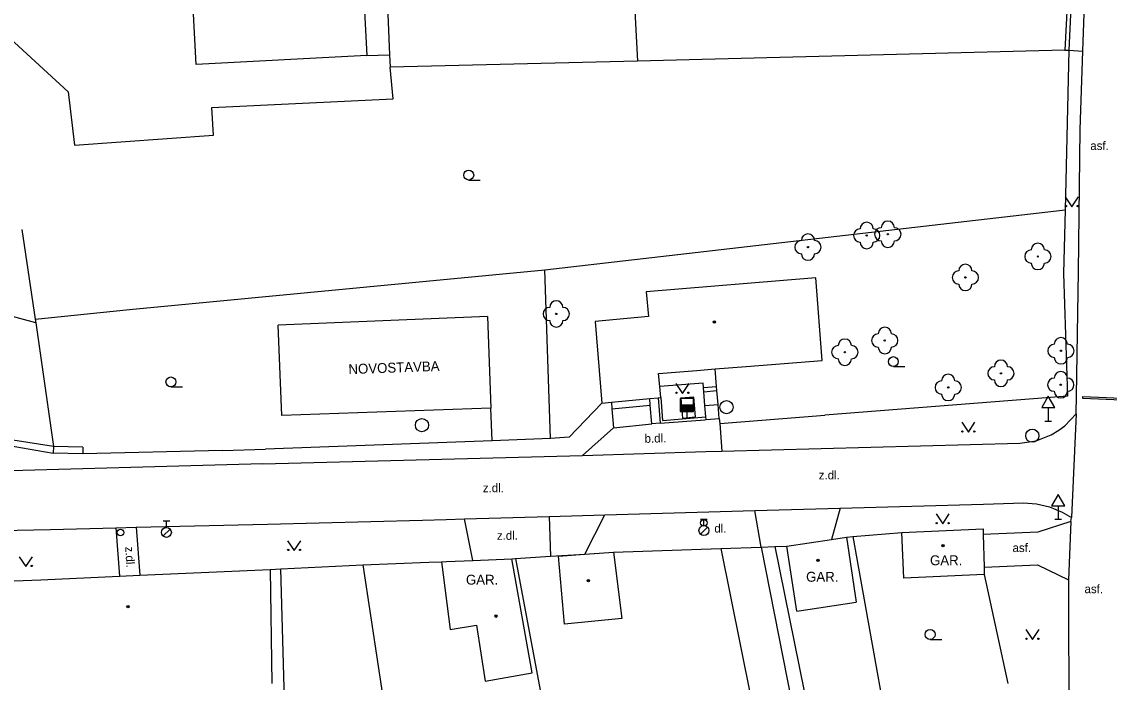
# Model space of a CAD drawing. Extents: x -596024 to -594475, y -1163820 to -1161957.
# Drawn here: x -595960.8 to -595878.3, y -1162909.7 to -1162859.7 of the extents above; entities that cross this region are included whole.
import ezdxf

# ---------------------------------------------------------------- set-up
doc = ezdxf.new("R2010")
doc.units = 0
for name, color, linetype in [('Level 10', 7, 'Continuous'), ('Level 11', 7, 'Continuous'), ('Level 22', 7, 'Continuous'), ('Level 24', 7, 'Continuous'), ('Level 27', 7, 'Continuous'), ('Level 28', 7, 'Continuous'), ('Level 34', 7, 'Continuous'), ('Level 36', 7, 'Continuous'), ('Level 39', 7, 'Continuous'), ('Level 40', 7, 'Continuous'), ('Level 41', 7, 'Continuous'), ('Level 5', 7, 'Continuous'), ('Level 7', 7, 'Continuous'), ('Level 8', 7, 'Continuous')]:
    doc.layers.add(name, color=color, linetype=linetype)

msp = doc.modelspace()

# ---------------------------------------------------------------- linework, layer by layer
at = {"layer": 'Level 10'}
for points in [[(-595880.67, -1162878.62), (-595880.56, -1162867.83), (-595880.35, -1162861.89), (-595879.3, -1162832.6), (-595883.23, -1162830.2), (-595888.08, -1162829.89), (-595890.7, -1162830.56), (-595899.2, -1162834.28), (-595904.64, -1162835.96), (-595915.28, -1162838.99), (-595933.51, -1162842.59), (-595957.59, -1162848.22), (-595975.72, -1162854.78), (-595978.12, -1162856.27), (-595979.57, -1162857.17), (-595982.34, -1162859.03)], [(-595880.86, -1162889.38), (-595880.84, -1162888.01), (-595880.67, -1162878.62)], [(-595885.13, -1162891.62), (-595883.9, -1162891.44), (-595882.74, -1162890.99), (-595882.16, -1162890.64), (-595881.71, -1162890.29), (-595880.86, -1162889.38)], [(-595942.55, -1162893.19), (-595918.31, -1162892.55), (-595908.95, -1162892.24), (-595907.72, -1162892.21), (-595885.13, -1162891.62)], [(-595942.55, -1162893.19), (-595967.14, -1162893.87), (-595967.68, -1162893.86), (-595968.75, -1162893.84), (-595969.52, -1162893.83), (-595970.61, -1162893.81), (-595971.16, -1162893.8)], [(-595920.83, -1162897.18), (-595916.61, -1162897.06), (-595905.22, -1162896.73), (-595898.76, -1162896.55), (-595887.89, -1162896.24), (-595884.86, -1162896.15)], [(-595884.86, -1162896.15), (-595883.85, -1162896.21), (-595882.87, -1162896.44), (-595881.92, -1162896.84), (-595881.21, -1162897.24)], [(-595962.87, -1162898.27), (-595961.19, -1162898.21), (-595958.66, -1162898.15), (-595953.71, -1162898.03), (-595952.15, -1162897.99), (-595942.2, -1162897.76)], [(-595942.2, -1162897.76), (-595930.43, -1162897.44), (-595928.64, -1162897.39), (-595927.24, -1162897.35)], [(-595927.24, -1162897.35), (-595920.83, -1162897.18)], [(-595881.27, -1162897.56), (-595881.44, -1162901.97)], [(-595881.27, -1162897.56), (-595881.21, -1162897.24)], [(-595881.44, -1162901.97), (-595881.4, -1162913.49)]]:
    msp.add_lwpolyline(points, dxfattribs=at)
at = {"layer": 'Level 11'}
for points in [[(-595915.35, -1162839.81), (-595914.13, -1162862.64)], [(-595974.07, -1162863.16), (-595973.4, -1162859.07), (-595964.24, -1162858.64), (-595957.31, -1162864.99), (-595956.83, -1162869.01), (-595946.3, -1162868.27), (-595946.41, -1162866.16), (-595932.65, -1162865.52), (-595932.9, -1162863.12)], [(-595934.65, -1162862.23), (-595932.94, -1162862.17)], [(-595881.42, -1162861.82), (-595880.35, -1162861.89)], [(-595959.77, -1162882.49), (-595969.05, -1162880)], [(-595908.13, -1162887.31), (-595908.24, -1162885.99)], [(-595909.13, -1162887.39), (-595909.15, -1162887.07), (-595912.44, -1162887.33)], [(-595909.13, -1162887.39), (-595908.13, -1162887.31)], [(-595909.1, -1162887.71), (-595909.13, -1162887.39)], [(-595909.1, -1162887.71), (-595908.1, -1162887.63)], [(-595909.02, -1162888.76), (-595909.1, -1162887.71)], [(-595908.1, -1162887.63), (-595908.13, -1162887.31)], [(-595908.02, -1162888.68), (-595908.1, -1162887.63)], [(-595916.84, -1162888.58), (-595919.31, -1162891.15)], [(-595916.11, -1162888.51), (-595916.07, -1162889.01), (-595915.94, -1162890.46), (-595918.31, -1162892.55)], [(-595916.07, -1162889.01), (-595913.16, -1162888.73)], [(-595913.16, -1162888.73), (-595913.2, -1162888.23)], [(-595913.04, -1162890.16), (-595913.16, -1162888.73)], [(-595909.73, -1162889.63), (-595909.85, -1162888.13), (-595910.84, -1162888.21), (-595910.72, -1162889.71), (-595909.73, -1162889.63)], [(-595909.02, -1162888.76), (-595908.02, -1162888.68)], [(-595908.95, -1162889.63), (-595909.02, -1162888.76)], [(-595907.93, -1162889.75), (-595908.02, -1162888.68)], [(-595880.86, -1162889.38), (-595881.21, -1162897.24)], [(-595915.94, -1162890.46), (-595913.04, -1162890.16)], [(-595912.42, -1162890.11), (-595913.04, -1162890.16)], [(-595907.89, -1162890.12), (-595907.72, -1162892.21)], [(-595918.13, -1162900.02), (-595916.61, -1162897.06)], [(-595904.74, -1162899.49), (-595905.22, -1162896.73)], [(-595898.76, -1162896.55), (-595899.4, -1162898.91)], [(-595926.61, -1162900.5), (-595927.24, -1162897.35)], [(-595920.83, -1162897.18), (-595920.73, -1162900.19)], [(-595881.27, -1162897.56), (-595883.76, -1162898.37), (-595887.9, -1162898.54)], [(-595953.71, -1162898.03), (-595953.43, -1162901.7)], [(-595952.15, -1162897.99), (-595951.87, -1162901.63)], [(-595897.8, -1162898.7), (-595895.89, -1162909.28)], [(-595907.81, -1162899.59), (-595904.83, -1162914.4)], [(-595904.74, -1162899.49), (-595901.11, -1162917.98), (-595904.13, -1162918.63)], [(-595903.7, -1162899.45), (-595899.99, -1162917.78), (-595894.58, -1162916.62)], [(-595928.99, -1162900.6), (-595928.61, -1162900.58), (-595926.61, -1162900.5), (-595923.66, -1162900.38), (-595923.39, -1162900.37)], [(-595928.99, -1162900.6), (-595928.35, -1162905.73), (-595926.33, -1162905.42), (-595925.68, -1162909.65), (-595922.11, -1162909.03), (-595923.66, -1162900.38)], [(-595923.39, -1162900.37), (-595920.37, -1162916.4)], [(-595940.9, -1162911.07), (-595941.17, -1162901.15)], [(-595934.97, -1162900.84), (-595933.22, -1162912.36), (-595935.57, -1162912.85), (-595936.68, -1162913)], [(-595887.84, -1162901.02), (-595883.78, -1162900.84), (-595881.44, -1162901.97)], [(-595895.89, -1162909.28), (-595895.38, -1162912.1)]]:
    msp.add_lwpolyline(points, dxfattribs=at)
at = {"layer": 'Level 22'}
for centre in [(-595896.74, -1162875.87), (-595895.14, -1162875.78), (-595901.2, -1162876.75), (-595883.76, -1162877.46), (-595889.26, -1162879.05), (-595920.29, -1162881.82), (-595895.37, -1162883.83), (-595898.4, -1162884.72), (-595882.01, -1162884.61), (-595886.56, -1162886.32), (-595882.02, -1162887.18), (-595890.56, -1162887.39)]:
    msp.add_circle(centre, 0.05, dxfattribs=at)
for centre, start, end in [((-595896.74, -1162875.37), 0, 180), ((-595895.14, -1162875.28), 0, 180), ((-595897.24, -1162875.87), 90, 270), ((-595896.24, -1162875.87), 270, 90), ((-595895.64, -1162875.78), 90, 270), ((-595894.64, -1162875.78), 270, 90), ((-595901.7, -1162876.75), 90, 270), ((-595901.2, -1162876.25), 0, 180), ((-595900.7, -1162876.75), 270, 90), ((-595896.74, -1162876.37), 180, 0), ((-595895.14, -1162876.28), 180, 0), ((-595883.76, -1162876.96), 0, 180), ((-595901.2, -1162877.25), 180, 0), ((-595884.26, -1162877.46), 90, 270), ((-595883.26, -1162877.46), 270, 90), ((-595889.26, -1162878.55), 0, 180), ((-595883.76, -1162877.96), 180, 0), ((-595889.76, -1162879.05), 90, 270), ((-595888.76, -1162879.05), 270, 90), ((-595889.26, -1162879.55), 180, 0), ((-595920.79, -1162881.82), 90, 270), ((-595920.29, -1162881.32), 0, 180), ((-595919.79, -1162881.82), 270, 90), ((-595920.29, -1162882.32), 180, 0), ((-595895.37, -1162883.33), 0, 180), ((-595898.4, -1162884.22), 0, 180), ((-595895.87, -1162883.83), 90, 270), ((-595894.87, -1162883.83), 270, 90), ((-595882.01, -1162884.11), 0, 180), ((-595898.9, -1162884.72), 90, 270), ((-595897.9, -1162884.72), 270, 90), ((-595895.37, -1162884.33), 180, 0), ((-595882.51, -1162884.61), 90, 270), ((-595881.51, -1162884.61), 270, 90), ((-595898.4, -1162885.22), 180, 0), ((-595886.56, -1162885.82), 0, 180), ((-595882.01, -1162885.11), 180, 0), ((-595890.56, -1162886.89), 0, 180), ((-595887.06, -1162886.32), 90, 270), ((-595886.06, -1162886.32), 270, 90), ((-595882.02, -1162886.68), 0, 180), ((-595891.06, -1162887.39), 90, 270), ((-595890.06, -1162887.39), 270, 90), ((-595886.56, -1162886.82), 180, 0), ((-595882.52, -1162887.18), 90, 270), ((-595881.52, -1162887.18), 270, 90), ((-595890.56, -1162887.89), 180, 0), ((-595882.02, -1162887.68), 180, 0)]:
    msp.add_arc(centre, 0.5, start, end, dxfattribs=at)
at = {"layer": 'Level 24'}
for points in [[(-595876.23, -1162888.41), (-595880.34, -1162888.24), (-595880.34, -1162888.08), (-595876.22, -1162888.25), (-595876.23, -1162888.41)], [(-595958.43, -1162891.87), (-595958.44, -1162892.37)], [(-595956.19, -1162891.93), (-595956.2, -1162892.43), (-595958.44, -1162892.37)], [(-595956.19, -1162891.93), (-595958.43, -1162891.87)]]:
    msp.add_lwpolyline(points, dxfattribs=at)
at = {"layer": 'Level 27'}
for centre in [(-595907.38, -1162888.88), (-595930.48, -1162890.25), (-595884.18, -1162891.05)]:
    msp.add_circle(centre, 0.5, dxfattribs=at)
at = {"layer": 'Level 28'}
for p, q in [((-595910.88, -1162888.72), (-595909.88, -1162888.72)), ((-595910.88, -1162888.77), (-595909.88, -1162888.77)), ((-595910.88, -1162888.82), (-595909.88, -1162888.82)), ((-595910.88, -1162888.87), (-595909.88, -1162888.87)), ((-595910.88, -1162888.92), (-595909.88, -1162888.92)), ((-595910.88, -1162888.97), (-595909.88, -1162888.97)), ((-595910.88, -1162889.02), (-595909.88, -1162889.02)), ((-595910.88, -1162889.07), (-595909.88, -1162889.07)), ((-595910.88, -1162889.12), (-595909.88, -1162889.12)), ((-595910.88, -1162889.17), (-595909.88, -1162889.17)), ((-595910.38, -1162889.22), (-595910.38, -1162889.75)), ((-595950.11, -1162897.505), (-595949.61, -1162897.505)), ((-595949.86, -1162898.005), (-595949.86, -1162897.505)), ((-595909.348, -1162898.512), (-595908.818, -1162897.982)), ((-595909.34, -1162897.365), (-595908.84, -1162897.365)), ((-595909.09, -1162897.865), (-595909.09, -1162897.365)), ((-595950.118, -1162898.652), (-595949.588, -1162898.122))]:
    msp.add_line(p, q, dxfattribs=at)
msp.add_lwpolyline([(-595910.88, -1162889.22), (-595909.88, -1162889.22), (-595909.88, -1162888.22), (-595910.88, -1162888.22)], close=True, dxfattribs=at)
for centre, radius in [((-595909.09, -1162898.24), 0.375), ((-595909.09, -1162897.65), 0.25), ((-595953.35, -1162898.38), 0.25), ((-595949.86, -1162898.38), 0.375)]:
    msp.add_circle(centre, radius, dxfattribs=at)
at = {"layer": 'Level 34'}
for p, q in [((-595882.97, -1162888.922), (-595882.97, -1162889.94)), ((-595883.22, -1162889.94), (-595882.72, -1162889.94)), ((-595882.22, -1162896.362), (-595882.22, -1162897.38)), ((-595882.47, -1162897.38), (-595881.97, -1162897.38))]:
    msp.add_line(p, q, dxfattribs=at)
for points in [[(-595883.47, -1162888.922), (-595882.47, -1162888.922), (-595882.97, -1162888.056)], [(-595882.72, -1162896.362), (-595881.72, -1162896.362), (-595882.22, -1162895.496)]]:
    msp.add_lwpolyline(points, close=True, dxfattribs=at)
at = {"layer": 'Level 36'}
for p, q in [((-595926.93, -1162871.665), (-595926.055, -1162871.665)), ((-595894.72, -1162885.805), (-595893.845, -1162885.805)), ((-595949.52, -1162887.345), (-595948.645, -1162887.345)), ((-595891.93, -1162906.495), (-595891.055, -1162906.495))]:
    msp.add_line(p, q, dxfattribs=at)
for points in [[(-595881.68, -1162872.94), (-595881.18, -1162873.69), (-595880.68, -1162872.94)], [(-595911.22, -1162887.09), (-595910.72, -1162887.84), (-595910.22, -1162887.09)], [(-595889.53, -1162890.03), (-595889.03, -1162890.78), (-595888.53, -1162890.03)], [(-595891.48, -1162896.98), (-595890.98, -1162897.73), (-595890.48, -1162896.98)], [(-595940.67, -1162899.01), (-595940.17, -1162899.76), (-595939.67, -1162899.01)], [(-595961.03, -1162900.22), (-595960.53, -1162900.97), (-595960.03, -1162900.22)], [(-595884.67, -1162905.74), (-595884.17, -1162906.49), (-595883.67, -1162905.74)]]:
    msp.add_lwpolyline(points, dxfattribs=at)
for centre, radius in [((-595926.93, -1162871.29), 0.375), ((-595881.63, -1162873.64), 0.05), ((-595880.731, -1162873.64), 0.05), ((-595894.72, -1162885.43), 0.375), ((-595949.52, -1162886.97), 0.375), ((-595911.17, -1162887.79), 0.05), ((-595910.271, -1162887.79), 0.05), ((-595889.48, -1162890.73), 0.05), ((-595888.581, -1162890.73), 0.05), ((-595891.43, -1162897.68), 0.05), ((-595890.531, -1162897.68), 0.05), ((-595940.62, -1162899.71), 0.05), ((-595939.721, -1162899.71), 0.05), ((-595960.081, -1162900.92), 0.05), ((-595891.93, -1162906.12), 0.375), ((-595884.62, -1162906.44), 0.05), ((-595883.721, -1162906.44), 0.05)]:
    msp.add_circle(centre, radius, dxfattribs=at)
at = {"layer": 'Level 39'}
for centre, radius in [((-595908.3, -1162882.42), 0.09), ((-595908.3, -1162882.42), 0.0398), ((-595890.95, -1162899.39), 0.09), ((-595890.95, -1162899.39), 0.0398), ((-595900.43, -1162900.49), 0.09), ((-595900.43, -1162900.49), 0.0398), ((-595917.85, -1162902.04), 0.09), ((-595917.85, -1162902.04), 0.0398), ((-595952.78, -1162904.02), 0.09), ((-595952.78, -1162904.02), 0.0398), ((-595924.86, -1162904.73), 0.09), ((-595924.86, -1162904.73), 0.0398)]:
    msp.add_circle(centre, radius, dxfattribs=at)
at = {"layer": 'Level 5'}
for points in [[(-595935.23, -1162851.19), (-595934.65, -1162862.23)], [(-595947.61, -1162862.91), (-595948.18, -1162851.87)], [(-595934.65, -1162862.23), (-595947.61, -1162862.91)], [(-595900.59, -1162879.08), (-595913.47, -1162880.15)], [(-595900.12, -1162885.35), (-595900.59, -1162879.08)], [(-595913.47, -1162880.15), (-595913.3, -1162882.01)], [(-595925.5, -1162882.02), (-595941.38, -1162882.66)], [(-595925.5, -1162882.02), (-595925.25, -1162888.96)], [(-595913.3, -1162882.01), (-595917.33, -1162882.39)], [(-595925.25, -1162888.96), (-595941.11, -1162889.52), (-595941.38, -1162882.66)], [(-595917.33, -1162882.39), (-595916.84, -1162888.58)], [(-595905.88, -1162885.81), (-595900.12, -1162885.35)], [(-595912.53, -1162886.33), (-595909.63, -1162886.1)], [(-595912.44, -1162887.33), (-595912.53, -1162886.33)], [(-595909.63, -1162886.1), (-595908.24, -1162885.99)], [(-595908.24, -1162885.99), (-595905.88, -1162885.81)], [(-595912.37, -1162888.15), (-595912.44, -1162887.33)], [(-595916.84, -1162888.58), (-595916.11, -1162888.51), (-595913.2, -1162888.23)], [(-595913.2, -1162888.23), (-595912.57, -1162888.17)], [(-595912.57, -1162888.17), (-595912.37, -1162888.15)], [(-595902.79, -1162899.42), (-595899.4, -1162898.91), (-595898.27, -1162898.74)], [(-595898.27, -1162898.74), (-595897.53, -1162903.68)], [(-595894.08, -1162898.39), (-595887.91, -1162898.1)], [(-595893.92, -1162901.86), (-595894.08, -1162898.39)], [(-595887.91, -1162898.1), (-595887.9, -1162898.54), (-595887.84, -1162901.02), (-595887.83, -1162901.57)], [(-595902.05, -1162904.36), (-595902.79, -1162899.42)], [(-595920.13, -1162900.19), (-595918.14, -1162900.04), (-595915.95, -1162899.87)], [(-595919.67, -1162905.34), (-595920.13, -1162900.19)], [(-595915.95, -1162899.87), (-595915.32, -1162904.92)], [(-595961.42, -1162902.06), (-595959.38, -1162901.97), (-595953.43, -1162901.7), (-595951.87, -1162901.63), (-595942, -1162901.19)], [(-595942, -1162901.19), (-595941.87, -1162909.83)], [(-595887.83, -1162901.57), (-595893.92, -1162901.86)], [(-595902.05, -1162904.36), (-595897.53, -1162903.68)], [(-595915.32, -1162904.92), (-595919.67, -1162905.34)]]:
    msp.add_lwpolyline(points, dxfattribs=at)
at = {"layer": 'Level 7'}
for points in [[(-595933.69, -1162843.58), (-595933.29, -1162853.51), (-595932.94, -1162862.17), (-595932.9, -1162863.12)], [(-595880.94, -1162846.65), (-595881.72, -1162861.81)], [(-595880.69, -1162846.67), (-595881.42, -1162861.82)], [(-595881.72, -1162861.81), (-595914.13, -1162862.64), (-595932.9, -1162863.12)], [(-595881.72, -1162861.81), (-595881.42, -1162861.82)], [(-595881.42, -1162861.82), (-595881.7, -1162873.93)], [(-595921.16, -1162878.47), (-595881.7, -1162873.93)], [(-595881.7, -1162873.93), (-595881.81, -1162878.74), (-595881.52, -1162888.04), (-595899.92, -1162889.48)], [(-595960.84, -1162875.41), (-595959.81, -1162882.22)], [(-595952.67, -1162881.47), (-595921.16, -1162878.47)], [(-595920.74, -1162891.27), (-595921.16, -1162878.47)], [(-595959.81, -1162882.22), (-595952.67, -1162881.47)], [(-595959.81, -1162882.22), (-595959.77, -1162882.49)], [(-595959.77, -1162882.49), (-595958.43, -1162891.87)], [(-595912.57, -1162888.17), (-595912.42, -1162890.11)], [(-595912.37, -1162888.15), (-595912.24, -1162889.89), (-595908.95, -1162889.63)], [(-595925.14, -1162891.43), (-595925.25, -1162888.96)], [(-595908.93, -1162889.83), (-595908.95, -1162889.63)], [(-595907.93, -1162889.75), (-595907.89, -1162890.12), (-595899.92, -1162889.48)], [(-595912.42, -1162890.11), (-595909.01, -1162889.84), (-595908.93, -1162889.83)], [(-595966.57, -1162890.6), (-595966.62, -1162890.95), (-595958.44, -1162892.37)], [(-595958.43, -1162891.87), (-595966.57, -1162890.6)], [(-595920.74, -1162891.27), (-595925.14, -1162891.43), (-595942.34, -1162892.07)], [(-595919.31, -1162891.15), (-595920.74, -1162891.27)], [(-595945.6, -1162892.18), (-595956.2, -1162892.43)], [(-595898.27, -1162898.74), (-595897.8, -1162898.7)], [(-595897.8, -1162898.7), (-595894.08, -1162898.39)], [(-595915.95, -1162899.87), (-595907.81, -1162899.59)], [(-595907.81, -1162899.59), (-595904.74, -1162899.49), (-595903.7, -1162899.45), (-595902.79, -1162899.42)], [(-595923.39, -1162900.37), (-595920.73, -1162900.19)], [(-595920.73, -1162900.19), (-595918.13, -1162900.02), (-595915.95, -1162899.87)], [(-595942, -1162901.19), (-595941.17, -1162901.15), (-595934.97, -1162900.84)], [(-595934.97, -1162900.84), (-595929.95, -1162900.64), (-595928.99, -1162900.6)], [(-595887.83, -1162901.57), (-595886.04, -1162909.83)]]:
    msp.add_lwpolyline(points, dxfattribs=at)
at = {"layer": 'Level 8'}
for points in [[(-595908.93, -1162889.83), (-595907.93, -1162889.75)], [(-595945.6, -1162892.18), (-595942.34, -1162892.07)]]:
    msp.add_lwpolyline(points, dxfattribs=at)

# ---------------------------------------------------------------- texts
at = {"layer": 'Level 40'}
for s, p in [('asf.', (-595879.78, -1162869.39)), ('z.dl.', (-595900.38, -1162894.36)), ('z.dl.', (-595925.86, -1162895.33)), ('dl.', (-595908.3, -1162898.39)), ('z.dl.', (-595924.79, -1162898.94)), ('asf.', (-595885.68, -1162899.87)), ('asf.', (-595880.22, -1162902.99))]:
    msp.add_text(s, height=0.65, dxfattribs=at).set_placement(p)
for s, rotation, p in [('b.dl.', 1.60976, (-595913.58, -1162891.59)), ('z.dl.', 273.30948, (-595952.99, -1162899.47))]:
    msp.add_text(s, height=0.65, rotation=rotation, dxfattribs=at).set_placement(p)
at = {"layer": 'Level 41'}
msp.add_text('NOVOSTAVBA', height=0.75, rotation=2.02221, dxfattribs=at).set_placement((-595936.04, -1162886.38))
for p in [(-595891.94, -1162900.87), (-595927.14, -1162902.34), (-595901.34, -1162902.12)]:
    msp.add_text('GAR.', height=0.75, dxfattribs=at).set_placement(p)

doc.saveas('drawing.dxf')
